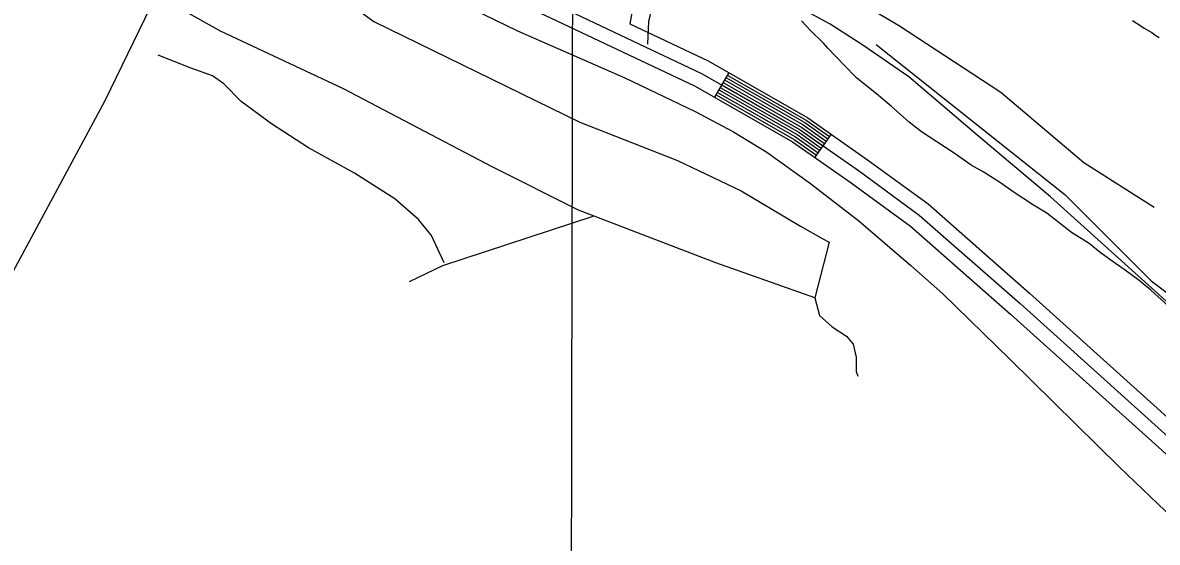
# Model space of a CAD drawing. Extents: x 3180038 to 3217926, y 922069 to 947485.
# Drawn here: x 3201968 to 3203168, y 934293 to 934842 of the extents above; entities that cross this region are included whole.
import ezdxf

# ---------------------------------------------------------------- set-up
doc = ezdxf.new("R2010")
doc.units = 0
for name, color, linetype in [('V-GRID-MAJR', 7, 'Continuous'), ('V-LEVE-TOET', 7, 'Continuous'), ('V-ROAD-CNTR', 7, 'Continuous'), ('V-SITE-VEGE', 7, 'Continuous'), ('V-TOPO-SHOR', 7, 'Continuous')]:
    doc.layers.add(name, color=color, linetype=linetype)

msp = doc.modelspace()

# ---------------------------------------------------------------- linework, layer by layer
at = {"layer": 'V-GRID-MAJR'}
msp.add_spline([(3202533.6, 927477.5), (3202546.8, 933537.2), (3202560.1, 939600.3), (3202573.3, 945663.4), (3202573.3, 945666.8)], degree=3, dxfattribs=at)
at = {"layer": 'V-LEVE-TOET'}
for points in [[(3201865.1, 935136.3), (3202013.9, 935066.6), (3202119.7, 935015.7), (3202134.4, 935007.1), (3202147.1, 934998.6), (3202162.7, 934991.1), (3202181.3, 934982.9), (3202194, 934978.8), (3202204, 934975), (3202346.6, 934904.5), (3202490.9, 934833.7), (3202604.7, 934784), (3202678.8, 934748.6), (3202719.4, 934727), (3202754.8, 934705.4), (3202801, 934672.5), (3202851.8, 934632.8), (3202907.1, 934585.6), (3202940.7, 934555.6), (3203011.7, 934486.8), (3203127.6, 934372.4), (3203232.9, 934271.7)], [(3203459, 934274.9), (3203385.6, 934345.7), (3203296.3, 934438.7), (3203168.8, 934555.4), (3203054.5, 934658.4), (3202976.6, 934724), (3202904.8, 934785.2), (3202857.3, 934818), (3202821.7, 934841), (3202778.2, 934864.5), (3202724.2, 934894.7), (3202706.4, 934909.6), (3202698, 934923.6), (3202689, 934947), (3202675.7, 934989.4)]]:
    msp.add_lwpolyline(points, dxfattribs=at)
at = {"layer": 'V-ROAD-CNTR'}
for p, q in [((3202714.4, 934789.7), (3202699.5, 934763.6)), ((3202822.6, 934724.6), (3202805.4, 934700.1))]:
    msp.add_line(p, q, dxfattribs=at)
for points in [[(3202509.6, 935477.9), (3202518, 935472.9), (3202532.7, 935454.3), (3202543.6, 935416.3), (3202550.6, 935393.2), (3202557.8, 935347.2), (3202569.3, 935280.6), (3202580.6, 935215.6), (3202594.8, 935132.8), (3202603.5, 935085.7), (3202616.3, 935025.1), (3202622.7, 934992.6), (3202630.6, 934956), (3202636.2, 934931.1), (3202638.4, 934900.8), (3202637, 934877.8), (3202632.5, 934855.7), (3202629.7, 934843.6), (3202628.5, 934819.6)], [(3202535.5, 935277.1), (3202576.4, 935084), (3202606.5, 934973), (3202618.5, 934926), (3202617.8, 934886.5), (3202609.7, 934841.3)], [(3202098.2, 935068), (3202331.5, 934954.1), (3202526.3, 934864.2), (3202685.7, 934788.8), (3202790, 934729.2), (3202852.5, 934685.4), (3202915.9, 934639.1), (3203022.4, 934545.4), (3203182.4, 934401.3), (3203357.1, 934239.2), (3203495.3, 934095), (3203642.7, 933939.3), (3203836.9, 933713.1), (3203983.3, 933538.1), (3204127.7, 933340.8), (3204258.1, 933163.4), (3204349.5, 933028.4), (3204492.1, 932799.9), (3204562.6, 932685.9), (3204599.6, 932621.4)], [(3202073.8, 935063.6), (3202325.1, 934940.5), (3202519.9, 934850.6), (3202678.8, 934775.5), (3202781.9, 934716.5), (3202843.7, 934673.2), (3202906.5, 934627.4), (3203012.4, 934534.2), (3203172.2, 934390.3), (3203346.6, 934228.5), (3203484.4, 934084.7), (3203631.6, 933929.3), (3203825.5, 933703.4), (3203971.5, 933528.9), (3204115.6, 933332), (3204245.8, 933154.7), (3204337, 933020.2), (3204479.4, 932791.9), (3204549.7, 932678.2), (3204586.5, 932613.9)], [(3202177.4, 935028.5), (3202162.7, 934991.1), (3202143.5, 934944.2), (3202109.1, 934872), (3202054.8, 934759.9), (3201932.2, 934532.3)], [(3202609.7, 934841.3), (3202692.6, 934802.1), (3202798, 934741.9), (3202861.2, 934697.6), (3202925.3, 934650.8), (3203032.3, 934556.6), (3203192.5, 934412.4), (3203367.6, 934249.9), (3203506.2, 934105.4), (3203653.9, 933949.4), (3203848.4, 933722.8), (3203995.1, 933547.4), (3204139.8, 933349.7), (3204270.3, 933172), (3204362.1, 933036.5), (3204504.8, 932807.8), (3204575.5, 932693.5), (3204612.6, 932628.8)], [(3202708.5, 934779.2), (3202791.6, 934731.7), (3202815.8, 934714.8)], [(3202709.9, 934781.9), (3202793.2, 934734.3), (3202817.5, 934717.3)], [(3202711.4, 934784.5), (3202794.8, 934736.8), (3202819.2, 934719.7)], [(3202712.9, 934787.1), (3202796.4, 934739.3), (3202820.9, 934722.2)], [(3202702.5, 934768.8), (3202785.1, 934721.6), (3202808.9, 934705)], [(3202704, 934771.4), (3202786.8, 934724.1), (3202810.6, 934707.4)], [(3202705.5, 934774), (3202788.4, 934726.7), (3202812.3, 934709.9)], [(3202707, 934776.6), (3202790, 934729.2), (3202814, 934712.3)], [(3202701, 934766.2), (3202783.5, 934719), (3202807.2, 934702.5)]]:
    msp.add_lwpolyline(points, dxfattribs=at)
at = {"layer": 'V-SITE-VEGE'}
for points in [[(3203197.7, 934526), (3203160.6, 934559.6), (3203148.2, 934569.7), (3203133.5, 934580.7), (3203123.4, 934587.7), (3203107.2, 934599.5), (3203095.6, 934608.9), (3203077, 934620.6), (3203050.7, 934641), (3203036.7, 934649.6), (3203015.1, 934663.7), (3203001.9, 934673.1), (3202983.3, 934684.8), (3202970.9, 934691.9), (3202951.6, 934705.2), (3202918.3, 934727.1), (3202905.2, 934737.3), (3202886.6, 934753.7), (3202872.7, 934765.4), (3202849.5, 934784.2), (3202836.3, 934797.5), (3202819.3, 934815.4), (3202814.7, 934820.9), (3202800.8, 934834.2), (3202791.5, 934844.3)], [(3203141.3, 934844.7), (3203150, 934839.2), (3203153.7, 934836.6), (3203161.8, 934832), (3203166.1, 934829), (3203169.6, 934826.9)]]:
    msp.add_lwpolyline(points, dxfattribs=at)
at = {"layer": 'V-TOPO-SHOR'}
for points in [[(3202583.3, 935437.7), (3202661, 935113.4), (3202684.6, 935022.2), (3202725.1, 934964.8), (3202802.8, 934893.9), (3202894, 934839.8), (3203002.1, 934768.9), (3203090, 934694.6), (3203164.3, 934647.3)], [(3202182.1, 934973.7), (3202232.8, 934956.8), (3202259.8, 934938.2), (3202271.7, 934916.2), (3202286.9, 934890.9), (3202307.1, 934867.3), (3202339.2, 934843.6), (3202557.1, 934737.2), (3202660.1, 934696.7), (3202727.7, 934664.6), (3202790.2, 934627.4), (3202813.8, 934613.9), (3202820.6, 934610.5), (3202805.4, 934551.4), (3202810.4, 934532.8), (3202823.9, 934521), (3202839.1, 934510.9), (3202845.9, 934502.4), (3202849.3, 934488.9), (3202849.3, 934473.7), (3202851, 934468.7)], [(3202805.4, 934551.4), (3202700.6, 934588.6), (3202555.4, 934644.3), (3202464.2, 934689.9), (3202307.1, 934772.7), (3202177.1, 934833.5), (3202134.8, 934857.1)], [(3202870.4, 934819.5), (3203069.7, 934660.8), (3203160.9, 934569.6), (3203214.9, 934529), (3203424.4, 934329.7), (3203782.4, 933924.4), (3203900.7, 933816.3), (3203951.3, 933745.4), (3204180.9, 933952.1)], [(3202413.5, 934588.6), (3202400, 934617.3), (3202386.5, 934634.2), (3202361.2, 934656.1), (3202318.9, 934683.2), (3202270, 934710.2), (3202231.1, 934735.5), (3202199, 934759.2), (3202180.4, 934777.7), (3202168.6, 934786.2), (3202145, 934794.6), (3202111.2, 934808.1)], [(3202570.6, 934637.6), (3202411.8, 934585.2), (3202376.4, 934568.3)]]:
    msp.add_lwpolyline(points, dxfattribs=at)

doc.saveas('drawing.dxf')
